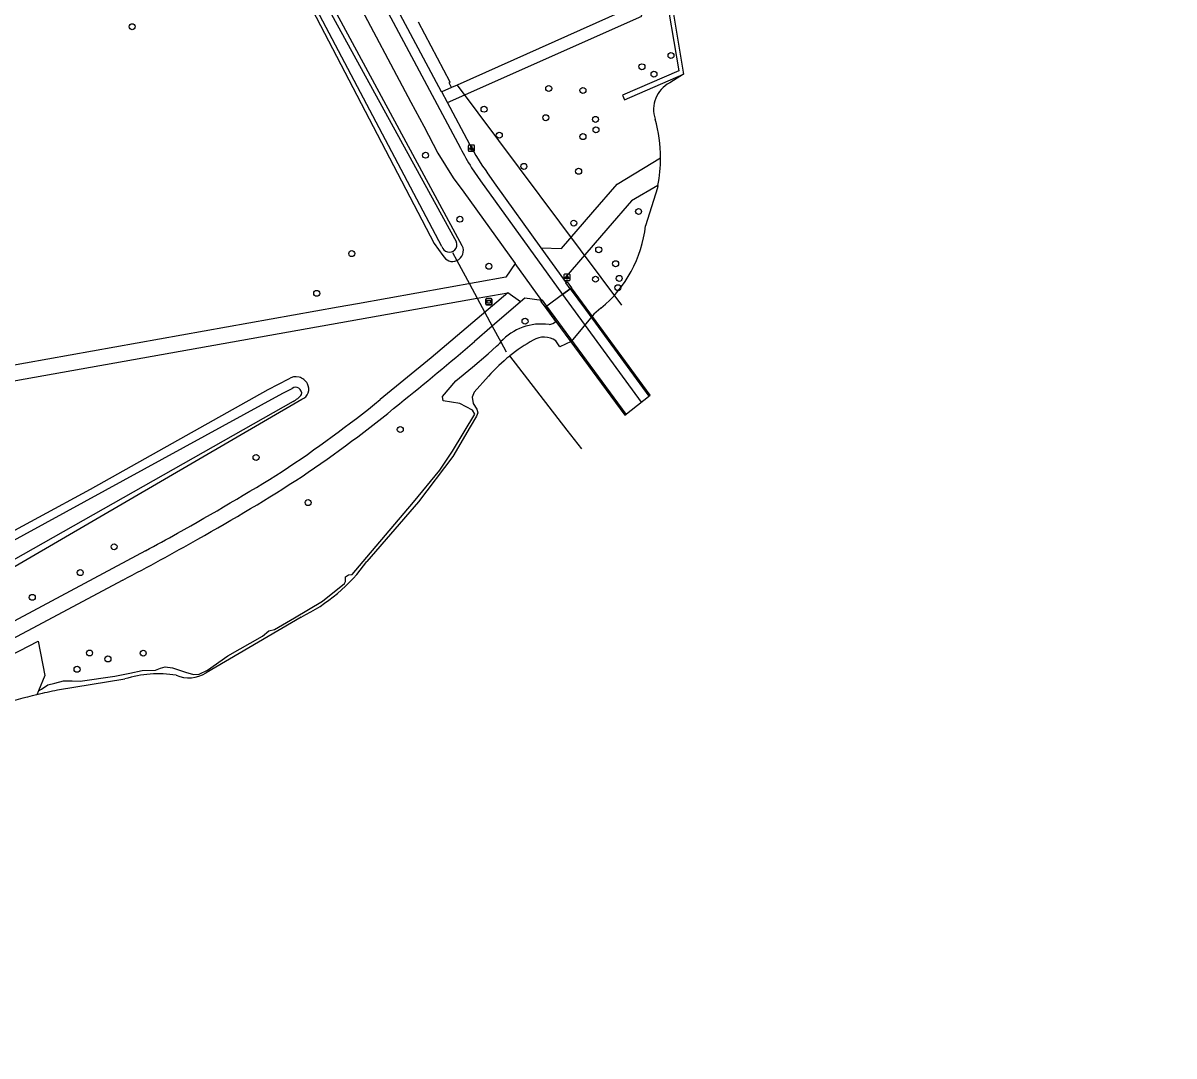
# Model space of a CAD drawing. Extents: x 159503 to 160347, y 382525 to 383272.
# Drawn here: x 160063 to 160251.9, y 382660.4 to 382829.9 of the extents above; entities that cross this region are included whole.
import ezdxf

# ---------------------------------------------------------------- set-up
doc = ezdxf.new("R2010")
doc.units = 0
for name, color, linetype in [('IMGEO_Afvalbak', 7, 'Continuous'), ('IMGEO_Boom', 7, 'Continuous'), ('IMGEO_Dek', 7, 'Continuous'), ('IMGEO_Duiker', 7, 'Continuous'), ('IMGEO_Fietspad_gesloten', 7, 'Continuous'), ('IMGEO_Fietspad_open', 7, 'Continuous'), ('IMGEO_Groenvoorziening', 7, 'Continuous'), ('IMGEO_Hek', 7, 'Continuous'), ('IMGEO_Kademuur', 7, 'Continuous'), ('IMGEO_Lichtpunt', 7, 'Continuous'), ('IMGEO_Meer_plas_ven_vijver', 7, 'Continuous'), ('IMGEO_Muur', 7, 'Continuous'), ('IMGEO_Pand', 7, 'Continuous'), ('IMGEO_Voetpad_halfverhard', 7, 'Continuous'), ('IMGEO_Voetpad_open', 7, 'Continuous'), ('IMGEO_Waterloop', 7, 'Continuous')]:
    doc.layers.add(name, color=color, linetype=linetype)

msp = doc.modelspace()

# ---------------------------------------------------------------- linework, layer by layer
at = {"layer": 'IMGEO_Afvalbak'}
for p, q in [((160138.94, 382783.81), (160138.94, 382784.61)), ((160138.94, 382784.61), (160138.94, 382783.81)), ((160139.04, 382784.71), (160139.83, 382784.71)), ((160139.83, 382784.71), (160139.04, 382784.71)), ((160139.93, 382784.61), (160139.93, 382783.81)), ((160139.93, 382783.81), (160139.93, 382784.61)), ((160139.83, 382783.71), (160139.04, 382783.71)), ((160139.04, 382783.71), (160139.83, 382783.71))]:
    msp.add_line(p, q, dxfattribs=at)
msp.add_lwpolyline([(160139.08, 382784.42), (160139.79, 382784.42), (160139.64, 382783.95), (160139.23, 382783.95), (160139.08, 382784.42)], dxfattribs=at)
for centre, start, end in [((160139.04, 382784.61), 90, 180), ((160139.04, 382784.61), 90, 180), ((160139.83, 382784.61), 0, 90), ((160139.83, 382784.61), 360, 90), ((160139.04, 382783.81), 180, 270), ((160139.04, 382783.81), 180, 270), ((160139.83, 382783.81), 270, 0), ((160139.83, 382783.81), 270, 0)]:
    msp.add_arc(centre, 0.1, start, end, dxfattribs=at)
at = {"layer": 'IMGEO_Boom'}
for centre in [(160080.9, 382829.33), (160169.33, 382824.6), (160164.56, 382822.76), (160166.54, 382821.54), (160149.26, 382819.2), (160154.88, 382818.87), (160138.65, 382815.79), (160148.78, 382814.4), (160156.94, 382814.12), (160157.02, 382812.4), (160141.15, 382811.53), (160154.88, 382811.3), (160129.05, 382808.24), (160145.18, 382806.41), (160154.17, 382805.61), (160164.01, 382799.01), (160134.68, 382797.74), (160153.38, 382797.1), (160116.94, 382792.1), (160157.47, 382792.73), (160139.44, 382790.02), (160160.24, 382790.44), (160156.94, 382787.9), (160160.83, 382788.04), (160160.61, 382786.51), (160111.19, 382785.58), (160145.38, 382781.01), (160124.9, 382763.23), (160101.23, 382758.65), (160109.78, 382751.24), (160077.94, 382743.99), (160072.38, 382739.76), (160064.51, 382735.7), (160073.91, 382726.57), (160076.93, 382725.59), (160082.72, 382726.54), (160071.86, 382723.9)]:
    msp.add_circle(centre, 0.489, dxfattribs=at)
at = {"layer": 'IMGEO_Dek'}
msp.add_lwpolyline([(160165.92, 382768.89), (160153.02, 382786.5), (160152.8, 382786.34), (160151.52, 382785.39), (160148.95, 382783.48), (160148.73, 382783.31), (160150.44, 382780.98), (160161.73, 382765.58)], close=True, dxfattribs=at)
at = {"layer": 'IMGEO_Duiker'}
msp.add_lwpolyline([(160133.49, 382792.3), (160134.2, 382790.96), (160136.27, 382787.12), (160137.52, 382784.8), (160138.78, 382782.46), (160139.99, 382780.19), (160141.38, 382777.62), (160142.26, 382775.99)], dxfattribs=at)
at = {"layer": 'IMGEO_Fietspad_gesloten'}
msp.add_lwpolyline([(160151.52, 382785.39), (160164.44, 382767.72)], dxfattribs=at)
at = {"layer": 'IMGEO_Fietspad_open'}
for points in [[(160095.39, 382875.29), (160098.23, 382870.49), (160126.66, 382816.93), (160128.79, 382813.02), (160131.05, 382808.57), (160133.56, 382804.54), (160135.32, 382802.18), (160143.75, 382790.5)], [(160100.44, 382873.73), (160134.78, 382809.38)], [(160136.59, 382806.19), (160138.06, 382804.02), (160151.52, 382785.39)], [(160148.14, 382784.42), (160143.75, 382790.5)], [(160151.52, 382785.39), (160148.95, 382783.48)]]:
    msp.add_lwpolyline(points, dxfattribs=at)
msp.add_arc((160166.35, 382825.2), 35.3, 206.6062, 212.562, dxfattribs=at)
at = {"layer": 'IMGEO_Groenvoorziening'}
for points in [[(160135.07, 382793.39), (160092.06, 382873), (160089.51, 382877.23)], [(160088.43, 382874.36), (160130.47, 382793.78), (160131.89, 382791.79)], [(160150.44, 382780.98), (160148.73, 382783.31)], [(160065.53, 382720.34), (160066, 382720.63), (160067.08, 382721.33), (160068.22, 382721.64), (160069.65, 382721.98), (160071.05, 382722.01), (160072.35, 382721.96), (160078.03, 382722.75), (160080.54, 382723.24), (160082.52, 382723.67), (160084.75, 382723.77), (160085.55, 382724.07), (160086.29, 382724.28), (160087.54, 382724.13), (160089.65, 382723.41), (160090.99, 382723.04), (160091.91, 382723.12), (160093.27, 382723.77), (160096.58, 382726.11), (160102.3, 382729.35), (160103.31, 382730.18), (160104.28, 382730.43), (160107.54, 382732.35), (160112.11, 382735.08), (160115.75, 382737.97), (160115.9, 382738.31), (160115.92, 382739.09), (160116.38, 382739.4), (160117.02, 382739.43), (160119.44, 382742.27), (160127.06, 382751.3), (160131.4, 382756.59), (160133.45, 382759.66), (160137.11, 382765.75), (160136.77, 382766.39), (160134.68, 382767.49), (160131.94, 382767.95), (160131.85, 382768.68), (160134.03, 382771.24), (160136.73, 382773.47), (160139.32, 382775.66), (160140.72, 382776.91), (160140.96, 382777.12)], [(160106.56, 382771.52), (160103.15, 382769.77), (160074.01, 382753.37), (160056.99, 382744.18), (160051.9, 382741.55), (160049.48, 382740.36)], [(160051.69, 382735.01), (160108.73, 382768.2)], [(160028.77, 382698.35), (160026.5, 382699.08), (160023.56, 382700.39), (160022.46, 382703.46), (160026.73, 382708.41), (160047.27, 382718.9), (160050.12, 382720.57), (160065.46, 382728.49), (160066.57, 382722.87), (160065.53, 382720.34)], [(160065.53, 382720.34), (160065.28, 382719.72)]]:
    msp.add_lwpolyline(points, dxfattribs=at)
for centre, radius, start, end in [((160133.48, 382792.59), 1.78, 293.9767, 26.7515), ((160133.48, 382792.59), 1.78, 206.9003, 293.9271), ((160149.18, 382782.21), 1.76, 274.3632, 315.6316), ((160148.02, 382771.54), 9.01, 81.7714, 137.529), ((160148.29, 382771.31), 9.35, 137.5989, 141.5985), ((160107.76, 382769.74), 2.15, 27.8356, 123.8655), ((160108.11, 382769.87), 1.78, 290.557, 29.4551)]:
    msp.add_arc(centre, radius, start, end, dxfattribs=at)
at = {"layer": 'IMGEO_Hek'}
msp.add_lwpolyline([(160134.22, 382819.76), (160161.23, 382783.65)], dxfattribs=at)
at = {"layer": 'IMGEO_Kademuur'}
for points in [[(160251.88, 382867.82), (160236.67, 382861.07), (160234.97, 382860.32), (160229.13, 382857.73), (160195.79, 382842.9), (160190.04, 382840.36), (160188.37, 382839.62), (160169.76, 382831.37), (160171.4, 382821.57)], [(160185.35, 382839.02), (160168.96, 382831.71), (160170.61, 382822.07), (160161.39, 382818.08), (160161.68, 382817.31), (160171.4, 382821.57)]]:
    msp.add_lwpolyline(points, dxfattribs=at)
at = {"layer": 'IMGEO_Lichtpunt'}
for p, q in [((160136.07, 382809.81), (160136.07, 382809)), ((160136.07, 382809.81), (160136.07, 382809)), ((160136.97, 382809.91), (160136.17, 382809.91)), ((160136.97, 382809.91), (160136.17, 382809.91)), ((160137.07, 382809), (160137.07, 382809.81)), ((160137.07, 382809), (160137.07, 382809.81)), ((160136.17, 382808.91), (160136.97, 382808.91)), ((160136.17, 382808.91), (160136.97, 382808.91)), ((160151.77, 382788.61), (160151.77, 382787.8)), ((160151.77, 382788.61), (160151.77, 382787.8)), ((160152.67, 382788.71), (160151.86, 382788.71)), ((160152.67, 382788.71), (160151.86, 382788.71)), ((160152.76, 382787.8), (160152.76, 382788.61)), ((160152.76, 382787.8), (160152.76, 382788.61)), ((160151.86, 382787.71), (160152.67, 382787.71)), ((160151.86, 382787.71), (160152.67, 382787.71))]:
    msp.add_line(p, q, dxfattribs=at)
for points in [[(160136.45, 382809.47), (160136.49, 382809.45), (160136.3, 382809.18), (160136.26, 382809.21), (160136.45, 382809.47)], [(160136.55, 382809.43), (160136.6, 382809.43), (160136.6, 382809.1), (160136.55, 382809.1), (160136.55, 382809.43)], [(160136.66, 382809.45), (160136.7, 382809.47), (160136.88, 382809.21), (160136.85, 382809.18), (160136.66, 382809.45)], [(160152.14, 382788.27), (160152.18, 382788.25), (160151.99, 382787.98), (160151.95, 382788.01), (160152.14, 382788.27)], [(160152.24, 382788.23), (160152.29, 382788.23), (160152.29, 382787.9), (160152.24, 382787.9), (160152.24, 382788.23)], [(160152.35, 382788.25), (160152.39, 382788.27), (160152.58, 382788.01), (160152.54, 382787.98), (160152.35, 382788.25)]]:
    msp.add_lwpolyline(points, dxfattribs=at)
for centre in [(160136.57, 382809.61), (160152.27, 382788.41)]:
    msp.add_circle(centre, 0.0994, dxfattribs=at)
for centre, start, end in [((160136.17, 382809.81), 90, 180), ((160136.17, 382809.81), 90, 180), ((160136.17, 382809), 180, 270), ((160136.17, 382809), 180, 270), ((160136.97, 382809.81), 0, 90), ((160136.97, 382809.81), 0, 90), ((160136.97, 382809), 270, 0), ((160136.97, 382809), 270, 360), ((160151.86, 382788.61), 90, 180), ((160151.86, 382788.61), 90, 180), ((160152.67, 382788.61), 0, 90), ((160152.67, 382788.61), 0, 90), ((160151.86, 382787.8), 180, 270), ((160151.86, 382787.8), 180, 270), ((160152.67, 382787.8), 270, 0), ((160152.67, 382787.8), 270, 360)]:
    msp.add_arc(centre, 0.0946, start, end, dxfattribs=at)
at = {"layer": 'IMGEO_Meer_plas_ven_vijver'}
for points in [[(160171.4, 382821.57), (160169.12, 382820.12)], [(160167.19, 382803.28), (160167.11, 382802.9), (160165.15, 382796.68)], [(160157.82, 382783.14), (160156.66, 382782.18), (160152.93, 382777.68), (160151.11, 382776.82), (160150.45, 382777.81)], [(160154.7, 382760.05), (160152.27, 382763.15), (160142.87, 382775.3)], [(160139.38, 382772.01), (160137.01, 382769.37), (160136.7, 382768.54), (160136.85, 382767.48), (160137.45, 382766.55), (160137.64, 382765.95), (160137.42, 382765.45), (160136.35, 382763.67), (160133.53, 382758.79), (160127.87, 382751.36), (160119.4, 382741.57)], [(160108.63, 382732.46), (160093.02, 382723.34)], [(160079.68, 382722.3), (160068.64, 382720.46)]]:
    msp.add_lwpolyline(points, dxfattribs=at)
for centre, radius, start, end in [((160171.35, 382815.78), 4.88, 117.2128, 199.3634), ((160143.99, 382807.78), 23.63, 0.0865, 15.6599), ((160144.86, 382798.9), 20.41, 309.432, 353.7421), ((160160.37, 382753.58), 27.9, 119.3317, 128.8516), ((160148.51, 382774.97), 3.43, 55.6368, 121.6987), ((160161.14, 382752.4), 29.29, 128.5798, 137.9734), ((160096.07, 382758.26), 28.69, 295.9546, 324.4261), ((160085.23, 382704.34), 18.8, 81.1572, 107.1675), ((160090.18, 382727.62), 5.14, 246.3053, 303.5505), ((160087.92, 382625.26), 97.13, 101.4471, 103.4807), ((160088.76, 382621.35), 101.13, 103.4246, 110.6547)]:
    msp.add_arc(centre, radius, start, end, dxfattribs=at)
at = {"layer": 'IMGEO_Muur'}
for points in [[(160152.8, 382786.34), (160152.08, 382787.32), (160152.11, 382787.35)], [(160152.11, 382787.35), (160152.3, 382787.48), (160153.02, 382786.5), (160152.8, 382786.34)], [(160152.8, 382786.34), (160155.3, 382782.93), (160165.7, 382768.72)], [(160148.73, 382783.31), (160147.99, 382784.31), (160148.14, 382784.42)], [(160148.95, 382783.48), (160148.22, 382784.48), (160148.14, 382784.42)], [(160148.95, 382783.48), (160148.73, 382783.31)], [(160161.95, 382765.76), (160148.95, 382783.48)]]:
    msp.add_lwpolyline(points, dxfattribs=at)
at = {"layer": 'IMGEO_Pand'}
for points in [[(160163.74, 382832.9), (160134.22, 382819.76), (160133.32, 382819.36)], [(160133.32, 382819.36), (160132.93, 382820.11), (160133.11, 382820.21), (160127.88, 382830.05)]]:
    msp.add_lwpolyline(points, dxfattribs=at)
at = {"layer": 'IMGEO_Voetpad_halfverhard'}
for points in [[(160143.75, 382790.5), (160142.24, 382788.26), (160117.9, 382783.86), (160114.69, 382783.29), (159997.36, 382762.3), (160011.08, 382821.57), (160018.18, 382852.42)], [(160132.64, 382816.87), (160164.55, 382831.07), (160163.74, 382832.9)], [(160133.32, 382819.36), (160131.7, 382818.65)], [(160148.03, 382793.04), (160151.35, 382792.95), (160156.52, 382798.92), (160160.49, 382803.47), (160167.62, 382807.82)], [(160167.19, 382803.28), (160162.85, 382800.76), (160158.96, 382796.25), (160151.73, 382787.89)], [(159980.28, 382688.41), (159996.74, 382759.66), (160137.52, 382784.8), (160142.53, 382785.69)], [(160142.53, 382785.69), (160129.99, 382774.99), (160121.62, 382768.16)], [(160144.64, 382784.21), (160142.53, 382785.69)], [(160148.14, 382784.42), (160145.35, 382784.77), (160144.64, 382784.21)], [(160144.64, 382784.21), (160139.99, 382780.19), (160137.06, 382777.66)], [(160083.08, 382743.33), (160052.19, 382726.83)], [(160079.36, 382738.53), (160047.92, 382721.77), (160025.86, 382710.02), (160021.27, 382707.57), (160020.97, 382707.41), (159979.74, 382685.34), (159979.59, 382685.26), (159978.85, 382682.03), (159973.91, 382660.45)]]:
    msp.add_lwpolyline(points, dxfattribs=at)
for centre, radius, start, end in [((160143.98, 382807.78), 23.64, 349.0289, 0.0928), ((159821.11, 383146.02), 485.3, 308.7354, 310.6202), ((159984.02, 382938.71), 219.14, 303.6788, 308.8959), ((159993.88, 382926.28), 205.8, 303.9385, 309.4933), ((159859.07, 383154.67), 468.41, 299.3046, 301.7484), ((159948.33, 383002.76), 294.72, 299.1046, 302.9854), ((159896.26, 383088.91), 395.34, 297.5904, 299.624), ((159901.93, 383079.65), 382, 298.3092, 299.2067)]:
    msp.add_arc(centre, radius, start, end, dxfattribs=at)
at = {"layer": 'IMGEO_Voetpad_open'}
for points in [[(160131.7, 382818.65), (160131.69, 382818.66), (160115.17, 382849.6)], [(160132.64, 382816.87), (160131.7, 382818.65)], [(160136.3, 382810.03), (160132.64, 382816.87)], [(160148.03, 382793.04), (160140.63, 382803.35), (160139.22, 382805.33)], [(160151.73, 382787.89), (160148.03, 382793.04)], [(160151.52, 382785.39), (160152.8, 382786.34)], [(160152.11, 382787.35), (160151.73, 382787.89)]]:
    msp.add_lwpolyline(points, dxfattribs=at)
msp.add_arc((160167.61, 382826.22), 35.25, 207.3504, 216.353, dxfattribs=at)
at = {"layer": 'IMGEO_Waterloop'}
for points in [[(160131.73, 382793.26), (160088.07, 382875.96)], [(160088.79, 382876.61), (160134.15, 382793.96)], [(160105.61, 382769.22), (160107.16, 382769.99)], [(160050.24, 382738.97), (160105.61, 382769.22)], [(160107.3, 382767.86), (160051.47, 382736.21)]]:
    msp.add_lwpolyline(points, dxfattribs=at)
for centre, radius, start, end in [((160132.95, 382793.59), 1.26, 195.0345, 17.1991), ((160107.73, 382769.17), 0.994, 348.6047, 125.2201), ((160105.62, 382771.39), 3.92, 295.4834, 321.9161)]:
    msp.add_arc(centre, radius, start, end, dxfattribs=at)

doc.saveas('drawing.dxf')
